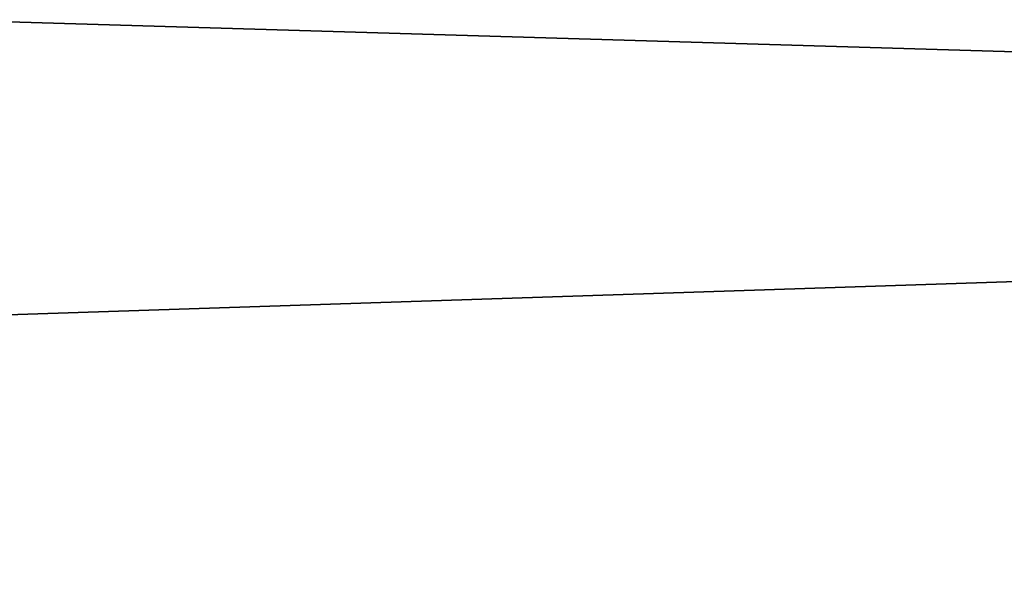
# Model space of a CAD drawing. Header units: millimetres. Extents: x -522 to 188, y -54 to 63.
# Tile 673 of 1056: x -3.2978 to -3.2802, y -36.7897 to -36.7793. Entities that reach past the tile are written whole.
import ezdxf

# ---------------------------------------------------------------- set-up
doc = ezdxf.new("R2010")
doc.units = ezdxf.units.MM
doc.header["$LTSCALE"] = 65.185185
for name, color, linetype in [('1', 7, 'CONTINUOUS'), ('2', 7, 'CONTINUOUS'), ('8', 7, 'CONTINUOUS'), ('9', 7, 'CONTINUOUS')]:
    doc.layers.add(name, color=color, linetype=linetype)

msp = doc.modelspace()

# ---------------------------------------------------------------- linework, layer by layer
at = {"layer": '1', "color": 7, "linetype": 'CONTINUOUS'}
for points in [[(-3.364709, -36.8, -12.557017), (-2.536174, 23, -12.750209), (-2.536229, -36.8, -12.750196), (-3.364709, -36.8, -12.557017)], [(-3.364648, 23, -12.557036), (-2.536174, 23, -12.750209), (-3.364709, -36.8, -12.557017), (-3.364648, 23, -12.557036)]]:
    msp.add_3dface(points, dxfattribs=at)
at = {"layer": '2', "color": 7, "linetype": 'CONTINUOUS'}
for points in [[(-2.536229, -36.8, 12.750196), (-3.364648, 23, 12.557036), (-3.364709, -36.8, 12.557017), (-2.536229, -36.8, 12.750196)], [(-2.536174, 23, 12.750209), (-3.364648, 23, 12.557036), (-2.536229, -36.8, 12.750196), (-2.536174, 23, 12.750209)]]:
    msp.add_3dface(points, dxfattribs=at)
at = {"layer": '8', "color": 3, "linetype": 'CONTINUOUS'}
for points in [[(-2.883097, -36.770913, -10.759866), (-3.542435, -36.792709, -10.435678), (-3.580653, -36.770913, -10.548265), (-2.883097, -36.770913, -10.759866)], [(-2.852325, -36.792709, -10.645021), (-3.542435, -36.792709, -10.435678), (-2.883097, -36.770913, -10.759866), (-2.852325, -36.792709, -10.645021)]]:
    msp.add_3dface(points, dxfattribs=at)
at = {"layer": '9', "color": 3, "linetype": 'CONTINUOUS'}
for points in [[(-3.542435, -36.792709, 10.435678), (-2.852325, -36.792709, 10.645021), (-3.580653, -36.770913, 10.548265), (-3.542435, -36.792709, 10.435678)], [(-3.580653, -36.770913, 10.548265), (-2.852325, -36.792709, 10.645021), (-2.883097, -36.770913, 10.759866), (-3.580653, -36.770913, 10.548265)]]:
    msp.add_3dface(points, dxfattribs=at)

doc.saveas('drawing.dxf')
